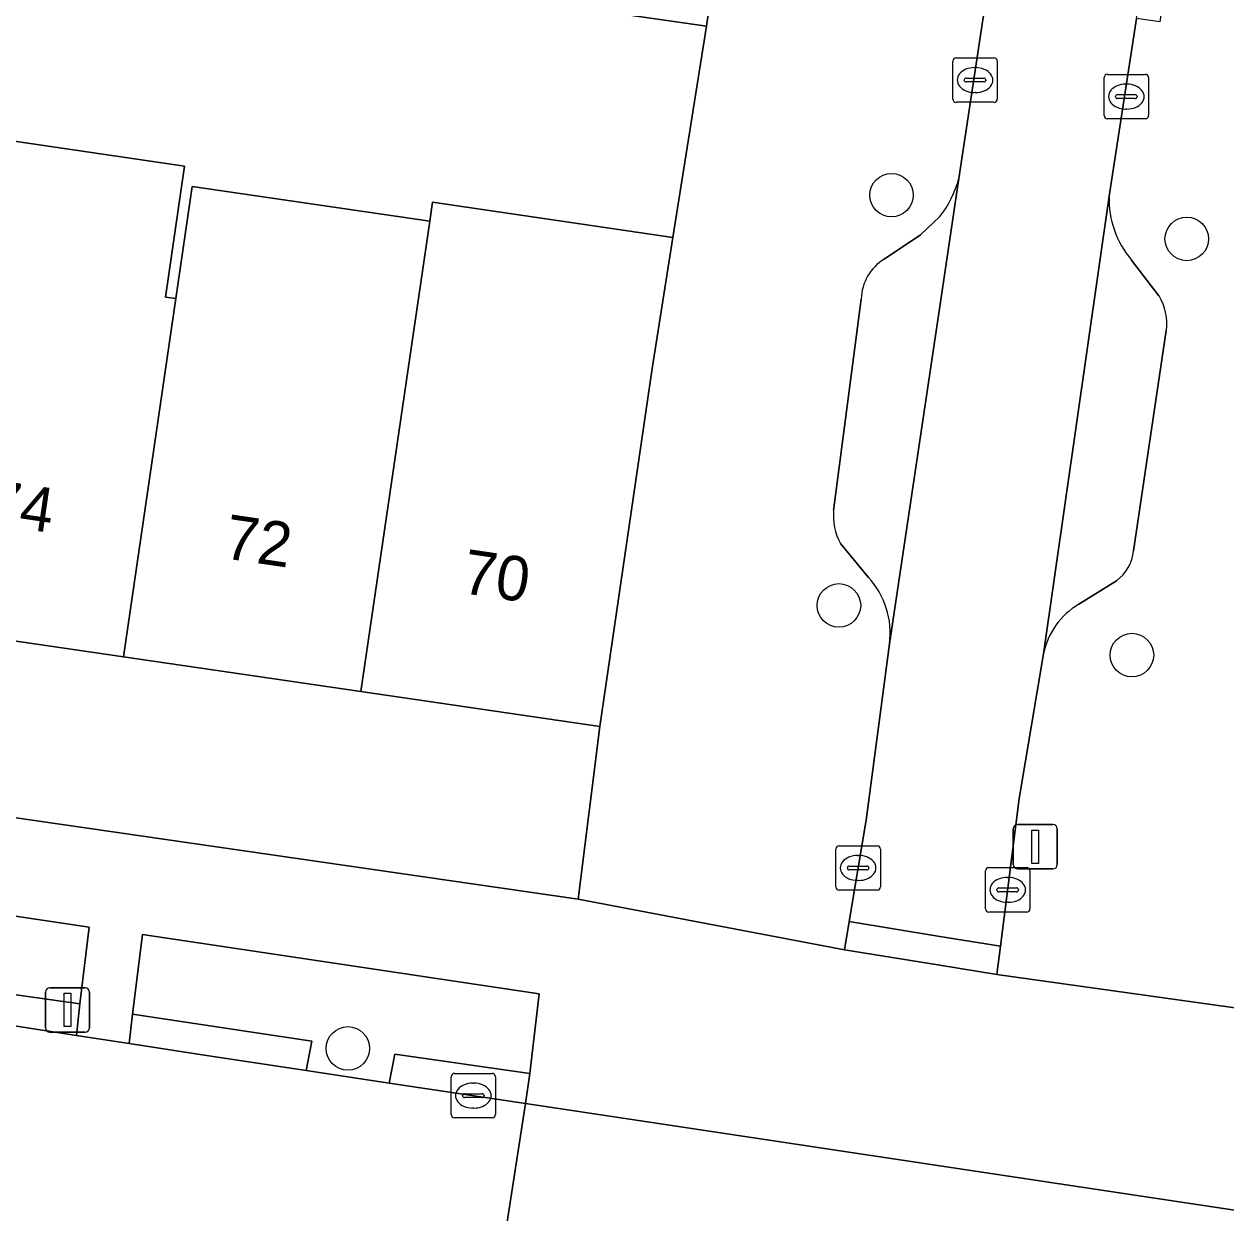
# Model space of a CAD drawing. Extents: x 163008 to 163854, y 382777 to 383982.
# Drawn here: x 163479.41 to 163506.43, y 383435.99 to 383462.72 of the extents above; entities that cross this region are included whole.
import ezdxf

# ---------------------------------------------------------------- set-up
doc = ezdxf.new("R2010")
doc.units = 0
for name, color, linetype in [('IMGEO_Boom', 7, 'Continuous'), ('IMGEO_Erf', 7, 'Continuous'), ('IMGEO_Groenvoorziening', 7, 'Continuous'), ('IMGEO_Kolk', 7, 'Continuous'), ('IMGEO_Lichtmast', 7, 'Continuous'), ('IMGEO_Muur', 7, 'Continuous'), ('IMGEO_Pand', 7, 'Continuous'), ('IMGEO_Pand_nummerreeks', 7, 'Continuous'), ('IMGEO_Parkeervlak_open', 7, 'Continuous'), ('IMGEO_Rijbaan_lokaal_gesloten', 7, 'Continuous'), ('IMGEO_Rijbaan_lokaal_open', 7, 'Continuous'), ('IMGEO_Voetpad_open', 7, 'Continuous')]:
    doc.layers.add(name, color=color, linetype=linetype)

msp = doc.modelspace()

# ---------------------------------------------------------------- linework, layer by layer
at = {"layer": 'IMGEO_Boom'}
for centre in [(163498.914, 383458.872), (163505.553, 383457.887), (163497.732, 383449.647), (163504.321, 383448.53), (163486.69, 383439.686)]:
    msp.add_circle(centre, 0.489, dxfattribs=at)
at = {"layer": 'IMGEO_Erf'}
for points in [[(163477.908, 383460.27), (163483.017, 383459.523), (163482.586, 383456.578), (163482.82, 383456.544), (163483.189, 383459.064), (163488.532, 383458.283), (163488.594, 383458.711), (163493.998, 383457.92), (163494.754, 383462.669), (163490.457, 383463.297), (163490.801, 383465.653), (163477.588, 383467.626)], [(163443.743, 383450.007), (163491.869, 383443.04), (163492.352, 383446.923), (163486.985, 383447.708), (163481.642, 383448.49), (163476.299, 383449.272)]]:
    msp.add_lwpolyline(points, dxfattribs=at)
at = {"layer": 'IMGEO_Groenvoorziening'}
for points in [[(163475.335, 383440.792), (163475.455, 383441.423), (163480.659, 383440.686), (163480.871, 383442.41), (163470.719, 383443.926), (163470.427, 383442.1), (163473.871, 383441.574), (163473.787, 383441.032)], [(163487.618, 383438.907), (163487.743, 383439.554), (163490.783, 383439.121), (163490.992, 383440.914), (163482.07, 383442.246), (163481.844, 383440.459), (163485.877, 383439.847), (163485.75, 383439.188)]]:
    msp.add_lwpolyline(points, close=True, dxfattribs=at)
at = {"layer": 'IMGEO_Kolk'}
for p, q in [((163500.292, 383461.033), (163500.292, 383461.885)), ((163500.367, 383461.959), (163501.219, 383461.959)), ((163501.293, 383461.885), (163501.293, 383461.033)), ((163500.78, 383461.739), (163500.805, 383461.739)), ((163503.695, 383460.662), (163503.695, 383461.514)), ((163503.77, 383461.588), (163504.622, 383461.588)), ((163504.696, 383461.514), (163504.696, 383460.662)), ((163500.551, 383461.453), (163500.551, 383461.465)), ((163500.989, 383461.416), (163500.591, 383461.416)), ((163500.594, 383461.502), (163500.992, 383461.502)), ((163501.035, 383461.465), (163501.035, 383461.453)), ((163504.183, 383461.368), (163504.208, 383461.368)), ((163500.803, 383461.179), (163500.778, 383461.179)), ((163503.954, 383461.082), (163503.954, 383461.094)), ((163504.392, 383461.045), (163503.994, 383461.045)), ((163503.997, 383461.131), (163504.395, 383461.131)), ((163504.438, 383461.094), (163504.438, 383461.082)), ((163501.219, 383460.959), (163500.367, 383460.959)), ((163504.206, 383460.808), (163504.181, 383460.808)), ((163504.622, 383460.588), (163503.77, 383460.588)), ((163497.738, 383444.243), (163498.59, 383444.243)), ((163497.663, 383443.317), (163497.663, 383444.169)), ((163498.151, 383444.023), (163498.176, 383444.023)), ((163498.664, 383444.169), (163498.664, 383443.317)), ((163497.922, 383443.737), (163497.922, 383443.749)), ((163498.36, 383443.7), (163497.962, 383443.7)), ((163497.965, 383443.786), (163498.363, 383443.786)), ((163498.406, 383443.749), (163498.406, 383443.737)), ((163501.027, 383442.825), (163501.027, 383443.677)), ((163501.102, 383443.751), (163501.954, 383443.751)), ((163502.028, 383443.677), (163502.028, 383442.825)), ((163498.174, 383443.463), (163498.149, 383443.463)), ((163501.515, 383443.531), (163501.54, 383443.531)), ((163498.59, 383443.243), (163497.738, 383443.243)), ((163501.286, 383443.245), (163501.286, 383443.257)), ((163501.724, 383443.208), (163501.326, 383443.208)), ((163501.329, 383443.294), (163501.727, 383443.294)), ((163501.77, 383443.257), (163501.77, 383443.245)), ((163501.538, 383442.971), (163501.513, 383442.971)), ((163501.954, 383442.751), (163501.102, 383442.751)), ((163489.085, 383439.124), (163489.937, 383439.124)), ((163489.01, 383438.198), (163489.01, 383439.05)), ((163489.498, 383438.904), (163489.523, 383438.904)), ((163490.011, 383439.05), (163490.011, 383438.198)), ((163489.269, 383438.618), (163489.269, 383438.63)), ((163489.707, 383438.581), (163489.309, 383438.581)), ((163489.312, 383438.667), (163489.71, 383438.667)), ((163489.753, 383438.63), (163489.753, 383438.618)), ((163489.521, 383438.344), (163489.496, 383438.344)), ((163489.937, 383438.124), (163489.085, 383438.124))]:
    msp.add_line(p, q, dxfattribs=at)
for points in [[(163500.292, 383461.033), (163500.292, 383461.885)], [(163500.367, 383461.959), (163501.219, 383461.959)], [(163501.293, 383461.885), (163501.293, 383461.033)], [(163503.695, 383460.662), (163503.695, 383461.514)], [(163503.77, 383461.588), (163504.622, 383461.588)], [(163504.696, 383461.514), (163504.696, 383460.662)], [(163501.219, 383460.959), (163500.367, 383460.959)], [(163504.622, 383460.588), (163503.77, 383460.588)], [(163497.738, 383444.243), (163498.59, 383444.243)], [(163497.663, 383443.317), (163497.663, 383444.169)], [(163498.664, 383444.169), (163498.664, 383443.317)], [(163501.027, 383442.825), (163501.027, 383443.677)], [(163501.102, 383443.751), (163501.954, 383443.751)], [(163502.028, 383443.677), (163502.028, 383442.825)], [(163498.59, 383443.243), (163497.738, 383443.243)], [(163501.954, 383442.751), (163501.102, 383442.751)], [(163489.085, 383439.124), (163489.937, 383439.124)], [(163489.01, 383438.198), (163489.01, 383439.05)], [(163490.011, 383439.05), (163490.011, 383438.198)], [(163489.937, 383438.124), (163489.085, 383438.124)]]:
    msp.add_lwpolyline(points, dxfattribs=at)
for centre, radius, start, end in [((163500.369, 383461.883), 0.0765, 91.552, 178.448), ((163500.369, 383461.883), 0.0765, 91.552, 178.448), ((163501.217, 383461.883), 0.0765, 1.552, 88.448), ((163501.217, 383461.883), 0.0765, 1.552, 88.448), ((163503.772, 383461.512), 0.0765, 91.552, 178.448), ((163503.772, 383461.512), 0.0765, 91.552, 178.448), ((163504.62, 383461.512), 0.0765, 1.552, 88.448), ((163504.62, 383461.512), 0.0765, 1.552, 88.448), ((163500.591, 383461.462), 0.0403, 85.8775, 175.7526), ((163500.588, 383461.452), 0.0366, 178.938, 274.7102), ((163500.992, 383461.459), 0.043, 264.8664, 352.4533), ((163500.996, 383461.464), 0.0386, 1.7309, 96.639), ((163500.369, 383461.035), 0.0765, 181.552, 268.448), ((163500.369, 383461.035), 0.0765, 181.552, 268.448), ((163501.217, 383461.035), 0.0765, 271.552, 358.448), ((163501.217, 383461.035), 0.0765, 271.552, 358.448), ((163503.994, 383461.091), 0.0403, 85.8775, 175.7526), ((163503.991, 383461.081), 0.0366, 178.938, 274.7102), ((163504.395, 383461.088), 0.043, 264.8664, 352.4533), ((163504.399, 383461.093), 0.0386, 1.7309, 96.639), ((163503.772, 383460.664), 0.0765, 181.552, 268.448), ((163503.772, 383460.664), 0.0765, 181.552, 268.448), ((163504.62, 383460.664), 0.0765, 271.552, 358.448), ((163504.62, 383460.664), 0.0765, 271.552, 358.448), ((163497.74, 383444.167), 0.0765, 91.552, 178.448), ((163497.74, 383444.167), 0.0765, 91.552, 178.448), ((163498.588, 383444.167), 0.0765, 1.552, 88.448), ((163498.588, 383444.167), 0.0765, 1.552, 88.448), ((163497.962, 383443.746), 0.0403, 85.8775, 175.7526), ((163497.959, 383443.736), 0.0366, 178.938, 274.7102), ((163498.363, 383443.743), 0.043, 264.8664, 352.4533), ((163498.367, 383443.748), 0.0386, 1.7309, 96.639), ((163501.104, 383443.675), 0.0765, 91.552, 178.448), ((163501.104, 383443.675), 0.0765, 91.552, 178.448), ((163501.952, 383443.675), 0.0765, 1.552, 88.448), ((163501.952, 383443.675), 0.0765, 1.552, 88.448), ((163497.74, 383443.319), 0.0765, 181.552, 268.448), ((163497.74, 383443.319), 0.0765, 181.552, 268.448), ((163498.588, 383443.319), 0.0765, 271.552, 358.448), ((163498.588, 383443.319), 0.0765, 271.552, 358.448), ((163501.326, 383443.254), 0.0403, 85.8775, 175.7526), ((163501.323, 383443.244), 0.0366, 178.938, 274.7102), ((163501.727, 383443.251), 0.043, 264.8664, 352.4533), ((163501.731, 383443.256), 0.0386, 1.7309, 96.639), ((163501.104, 383442.827), 0.0765, 181.552, 268.448), ((163501.104, 383442.827), 0.0765, 181.552, 268.448), ((163501.952, 383442.827), 0.0765, 271.552, 358.448), ((163501.952, 383442.827), 0.0765, 271.552, 358.448), ((163489.087, 383439.048), 0.0765, 91.552, 178.448), ((163489.087, 383439.048), 0.0765, 91.552, 178.448), ((163489.935, 383439.048), 0.0765, 1.552, 88.448), ((163489.935, 383439.048), 0.0765, 1.552, 88.448), ((163489.309, 383438.627), 0.0403, 85.8775, 175.7526), ((163489.306, 383438.617), 0.0366, 178.938, 274.7102), ((163489.71, 383438.624), 0.043, 264.8664, 352.4533), ((163489.714, 383438.629), 0.0386, 1.7309, 96.639), ((163489.087, 383438.2), 0.0765, 181.552, 268.448), ((163489.087, 383438.2), 0.0765, 181.552, 268.448), ((163489.935, 383438.2), 0.0765, 271.552, 358.448), ((163489.935, 383438.2), 0.0765, 271.552, 358.448)]:
    msp.add_arc(centre, radius, start, end, dxfattribs=at)
for centre, major_axis, ratio, start_param, end_param in [((163500.779, 383461.459), (-0.387, 0.002), 0.722429, 4.712389, 7.853982), ((163500.804, 383461.459), (-0.39, 0.002), 0.717154, 1.570796, 4.712389), ((163504.182, 383461.088), (-0.387, 0.002), 0.722429, 4.712389, 7.853982), ((163504.207, 383461.088), (-0.39, 0.002), 0.717154, 1.570796, 4.712389), ((163498.15, 383443.743), (-0.387, 0.002), 0.722429, 4.712389, 7.853982), ((163498.175, 383443.743), (-0.39, 0.002), 0.717154, 1.570796, 4.712389), ((163501.514, 383443.251), (-0.387, 0.002), 0.722429, 4.712389, 7.853982), ((163501.539, 383443.251), (-0.39, 0.002), 0.717154, 1.570796, 4.712389), ((163489.497, 383438.624), (-0.387, 0.002), 0.722429, 4.712389, 7.853982), ((163489.522, 383438.624), (-0.39, 0.002), 0.717154, 1.570796, 4.712389)]:
    msp.add_ellipse(centre, major_axis=major_axis, ratio=ratio, start_param=start_param, end_param=end_param, dxfattribs=at)
at = {"layer": 'IMGEO_Lichtmast'}
for p, q in [((163501.653, 383443.82), (163501.653, 383444.62)), ((163501.653, 383444.62), (163501.653, 383443.82)), ((163501.753, 383444.72), (163502.543, 383444.72)), ((163502.543, 383444.72), (163501.753, 383444.72)), ((163502.643, 383444.62), (163502.643, 383443.82)), ((163502.643, 383443.82), (163502.643, 383444.62)), ((163502.543, 383443.72), (163501.753, 383443.72)), ((163501.753, 383443.72), (163502.543, 383443.72)), ((163479.991, 383441.051), (163480.781, 383441.051)), ((163480.781, 383441.051), (163479.991, 383441.051)), ((163479.891, 383440.151), (163479.891, 383440.951)), ((163479.891, 383440.951), (163479.891, 383440.151)), ((163480.881, 383440.951), (163480.881, 383440.151)), ((163480.881, 383440.151), (163480.881, 383440.951)), ((163480.781, 383440.051), (163479.991, 383440.051)), ((163479.991, 383440.051), (163480.781, 383440.051))]:
    msp.add_line(p, q, dxfattribs=at)
for points in [[(163502.073, 383444.595), (163502.223, 383444.595), (163502.223, 383443.845), (163502.073, 383443.845), (163502.073, 383444.595)], [(163480.311, 383440.926), (163480.461, 383440.926), (163480.461, 383440.176), (163480.311, 383440.176), (163480.311, 383440.926)]]:
    msp.add_lwpolyline(points, dxfattribs=at)
for centre, start, end in [((163501.753, 383444.62), 90, 180), ((163501.753, 383444.62), 90, 180), ((163502.543, 383444.62), 0, 90), ((163502.543, 383444.62), 360, 90), ((163501.753, 383443.82), 180, 270), ((163501.753, 383443.82), 180, 270), ((163502.543, 383443.82), 270, 0), ((163502.543, 383443.82), 270, 0), ((163479.991, 383440.951), 90, 180), ((163479.991, 383440.951), 90, 180), ((163480.781, 383440.951), 0, 90), ((163480.781, 383440.951), 360, 90), ((163479.991, 383440.151), 180, 270), ((163479.991, 383440.151), 180, 270), ((163480.781, 383440.151), 270, 0), ((163480.781, 383440.151), 270, 0)]:
    msp.add_arc(centre, 0.1, start, end, dxfattribs=at)
at = {"layer": 'IMGEO_Muur'}
msp.add_lwpolyline([(163494.754, 383462.669), (163493.998, 383457.92)], dxfattribs=at)
at = {"layer": 'IMGEO_Pand'}
for points in [[(163490.801, 383465.653), (163490.457, 383463.297), (163494.754, 383462.669), (163495.098, 383465.024)], [(163482.82, 383456.544), (163482.586, 383456.578), (163483.017, 383459.523), (163477.908, 383460.27), (163477.477, 383457.326), (163476.299, 383449.272), (163481.642, 383448.49)], [(163482.82, 383456.544), (163481.642, 383448.49), (163486.985, 383447.708), (163488.532, 383458.283), (163483.189, 383459.064)], [(163493.998, 383457.92), (163488.594, 383458.711), (163488.532, 383458.283), (163486.985, 383447.708), (163492.352, 383446.923), (163493.53, 383454.977)]]:
    msp.add_lwpolyline(points, close=True, dxfattribs=at)
at = {"layer": 'IMGEO_Parkeervlak_open'}
for points in [[(163498.87, 383448.785), (163500, 383456.368), (163500.429, 383459.247)], [(163503.807, 383458.846), (163502.332, 383448.561)], [(163500, 383458.394), (163499.568, 383457.981), (163498.746, 383457.432)], [(163504.929, 383456.606), (163504.31, 383457.412)], [(163498.232, 383456.536), (163497.613, 383451.784)], [(163504.359, 383450.874), (163505.094, 383455.826)], [(163497.764, 383451.038), (163498.394, 383450.275)], [(163503.127, 383449.674), (163503.974, 383450.201)]]:
    msp.add_lwpolyline(points, dxfattribs=at)
for centre, radius, start, end in [((163498.231, 383459.818), 2.27, 321.1628, 345.4387), ((163505.948, 383458.792), 2.142, 178.5498, 220.1086), ((163499.33, 383456.502), 1.098, 122.1123, 178.2053), ((163503.884, 383455.977), 1.22, 352.8683, 31.0201), ((163498.938, 383451.664), 1.33, 174.819, 208.0666), ((163503.4, 383450.976), 0.965, 306.5381, 353.9172), ((163497.043, 383449.022), 1.842, 352.5953, 42.8382), ((163503.991, 383448.216), 1.694, 120.6575, 168.2671)]:
    msp.add_arc(centre, radius, start, end, dxfattribs=at)
at = {"layer": 'IMGEO_Rijbaan_lokaal_gesloten'}
msp.add_lwpolyline([(163435.77, 383437.524), (163489.302, 383429.542), (163490.683, 383438.446), (163487.618, 383438.907), (163485.75, 383439.188), (163483.416, 383439.539), (163481.772, 383439.794), (163480.588, 383439.978), (163475.335, 383440.792)], dxfattribs=at)
at = {"layer": 'IMGEO_Rijbaan_lokaal_open'}
msp.add_lwpolyline([(163503.548, 383486.072), (163501.692, 383467.757), (163501.658, 383467.422), (163501.101, 383463.716), (163500.429, 383459.247), (163500, 383456.368), (163498.87, 383448.785), (163498.345, 383444.819), (163497.963, 383442.536), (163500, 383442.204), (163501.366, 383441.982), (163501.785, 383445.305), (163502.332, 383448.561), (163503.807, 383458.846), (163504.425, 383462.845), (163505.011, 383466.633), (163506.335, 383477.919), (163507.104, 383487.507)], dxfattribs=at)
for points in [[(163501.366, 383441.982), (163500, 383442.204), (163497.963, 383442.536), (163497.857, 383441.904), (163500, 383441.555), (163501.286, 383441.346)], [(163495.834, 383426.573), (163497.033, 383426.393), (163500, 383425.945), (163501.837, 383425.668), (163503.682, 383425.389), (163505.337, 383425.139), (163505.724, 383425.081), (163505.983, 383426.735), (163507.422, 383435.93), (163506.678, 383436.042), (163500, 383437.046), (163490.683, 383438.446), (163489.302, 383429.542), (163489.007, 383427.603), (163489.821, 383427.48)]]:
    msp.add_lwpolyline(points, close=True, dxfattribs=at)
at = {"layer": 'IMGEO_Voetpad_open'}
for points in [[(163500.429, 383459.247), (163501.101, 383463.716), (163500.59, 383463.795), (163501.164, 383467.501), (163501.658, 383467.422), (163501.692, 383467.757)], [(163505.011, 383466.633), (163505.505, 383466.561), (163504.948, 383462.769), (163504.425, 383462.845), (163503.807, 383458.846)], [(163495.098, 383465.024), (163494.754, 383462.669), (163493.998, 383457.92), (163493.53, 383454.977), (163492.352, 383446.923), (163491.869, 383443.04), (163497.857, 383441.904), (163497.963, 383442.536), (163498.345, 383444.819), (163498.87, 383448.785)], [(163498.746, 383457.432), (163499.568, 383457.981), (163500, 383458.394)], [(163504.31, 383457.412), (163504.929, 383456.606)], [(163497.613, 383451.784), (163498.232, 383456.536)], [(163502.332, 383448.561), (163501.785, 383445.305), (163501.366, 383441.982), (163501.286, 383441.346), (163507.654, 383440.454), (163508.293, 383444.553), (163509.511, 383452.598), (163510.103, 383456.507)], [(163505.094, 383455.826), (163504.359, 383450.874)], [(163498.394, 383450.275), (163497.764, 383451.038)], [(163503.974, 383450.201), (163503.127, 383449.674)], [(163566.955, 383431.507), (163507.654, 383440.454), (163501.286, 383441.346), (163500, 383441.555), (163497.857, 383441.904), (163491.869, 383443.04), (163443.743, 383450.007)], [(163470.719, 383443.926), (163480.871, 383442.41), (163480.659, 383440.686), (163480.588, 383439.978), (163481.772, 383439.794), (163481.844, 383440.459), (163482.07, 383442.246), (163490.992, 383440.914), (163490.783, 383439.121), (163490.683, 383438.446), (163500, 383437.046), (163506.678, 383436.042)]]:
    msp.add_lwpolyline(points, dxfattribs=at)
for points in [[(163480.659, 383440.686), (163475.455, 383441.423), (163475.335, 383440.792), (163480.588, 383439.978)], [(163481.844, 383440.459), (163481.772, 383439.794), (163483.416, 383439.539), (163485.75, 383439.188), (163485.877, 383439.847)], [(163487.618, 383438.907), (163490.683, 383438.446), (163490.783, 383439.121), (163487.743, 383439.554)]]:
    msp.add_lwpolyline(points, close=True, dxfattribs=at)
for centre, radius, start, end in [((163498.231, 383459.818), 2.27, 321.1628, 345.4387), ((163505.948, 383458.792), 2.142, 178.5498, 220.1086), ((163499.33, 383456.502), 1.098, 122.1123, 178.2053), ((163503.884, 383455.977), 1.22, 352.8683, 31.0201), ((163498.938, 383451.664), 1.33, 174.819, 208.0666), ((163503.4, 383450.976), 0.965, 306.5381, 353.9172), ((163497.043, 383449.022), 1.842, 352.5953, 42.8382), ((163503.991, 383448.216), 1.694, 120.6575, 168.2671)]:
    msp.add_arc(centre, radius, start, end, dxfattribs=at)

# ---------------------------------------------------------------- texts
at = {"layer": 'IMGEO_Pand_nummerreeks'}
for s, rotation, p in [('74', 351.6749, (163478.529, 383451.492)), ('72', 351.6765, (163483.875, 383450.71)), ('70', 351.6765, (163489.228, 383449.927))]:
    msp.add_text(s, height=1, rotation=rotation, dxfattribs=at).set_placement(p)

doc.saveas('drawing.dxf')
